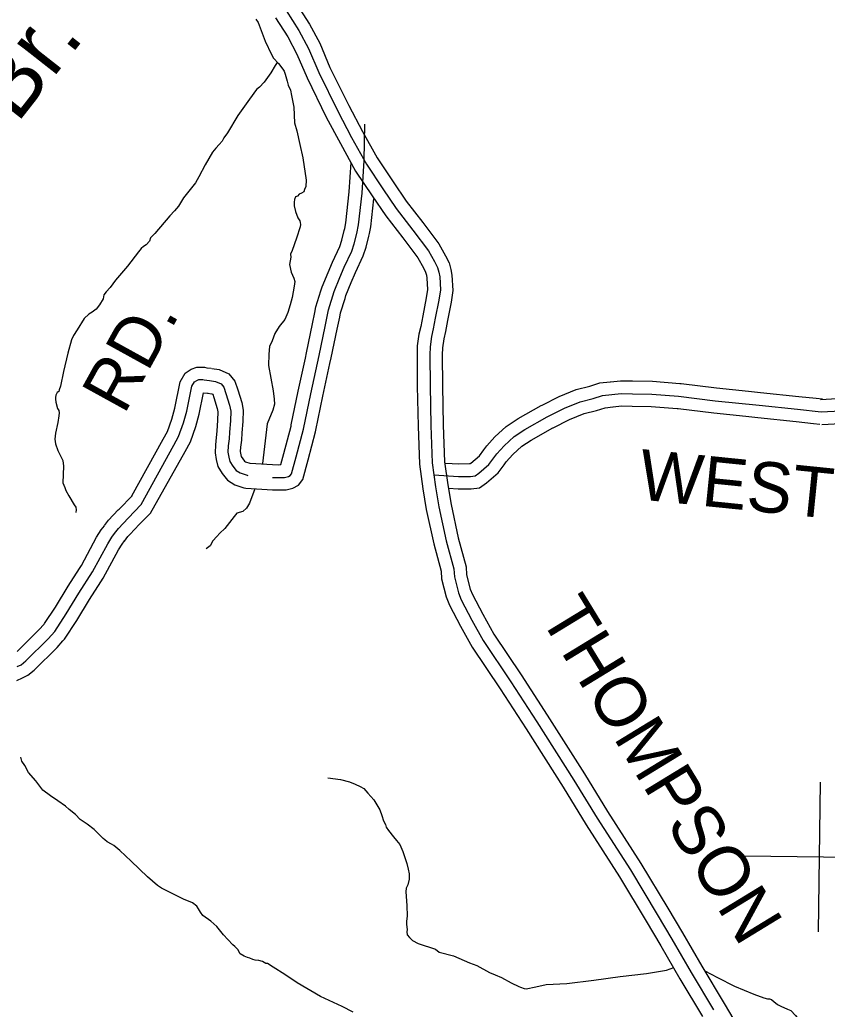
# Model space of a CAD drawing. Extents: x 1551132 to 1791609, y 378168 to 563823.
# Drawn here: x 1590956 to 1596887, y 456263 to 463531 of the extents above; entities that cross this region are included whole.
import ezdxf

# ---------------------------------------------------------------- set-up
doc = ezdxf.new("R2010")
doc.units = 0
for name, color, linetype in [('DESIGN - DRAINAGE - Bridges and Cross Drains Size Text', 7, 'Continuous'), ('DESIGN - ROW - Right-of-Way and Easement Labels', 7, 'Continuous'), ('DESIGN - TRANSPORTATION - Text', 7, 'Continuous'), ('SURVEY - DRAINAGE - Bridge Hydraulic Data - Points - Locators', 7, 'Continuous'), ('SURVEY - PROPERTY - Owners', 7, 'Continuous')]:
    doc.layers.add(name, color=color, linetype=linetype)

msp = doc.modelspace()

# ---------------------------------------------------------------- linework, layer by layer
at = {"layer": 'DESIGN - TRANSPORTATION - Text'}
for points in [[(1592688.593, 463534.484), (1592706.242, 463510.183), (1592758.233, 463373.213), (1592804.823, 463276.377), (1592818.414, 463248.135), (1592855.864, 463209.509), (1592887.279, 463168.966), (1592897.046, 463152.799), (1592904.754, 463132.657), (1592919.987, 463080.356), (1592927.545, 463050.205), (1592945.011, 463013.896), (1592952.419, 462973.736), (1592956.069, 462949.652), (1592969.177, 462889.376), (1592973.485, 462775.181), (1592990.602, 462714.838), (1593013.126, 462614.377), (1593035.676, 462515.916), (1593059.283, 462353.362), (1593056.567, 462305.344), (1593048.233, 462283.452), (1593042, 462267.526), (1593025.842, 462257.768), (1593007.718, 462250.042), (1592995.51, 462236.217), (1592981.41, 462230.434), (1592973.11, 462210.541), (1592970.843, 462192.549), (1592972.427, 462164.498), (1592979.81, 462122.331), (1592999.134, 462075.98), (1593012.809, 462053.737), (1593014.634, 462041.695), (1593018.426, 462027.62), (1593016.159, 462009.636), (1592988.901, 461925.967), (1592957.552, 461836.357), (1592943.161, 461810.548), (1592946.835, 461788.464), (1592938.036, 461734.537), (1592949.202, 461678.302), (1592968.56, 461633.951), (1592976.201, 461609.801), (1592971.668, 461573.833), (1592956.418, 461489.973), (1592941.635, 461438.146), (1592924.769, 461380.345), (1592901.995, 461328.635), (1592861.204, 461277.217), (1592828.421, 461225.666), (1592809.613, 461171.898), (1592791.014, 461132.138), (1592786.147, 461074.153), (1592782.93, 460992.109), (1592799.572, 460899.74), (1592816.18, 460805.38), (1592823.296, 460745.195), (1592826.729, 460707.102), (1592814.071, 460663.243), (1592772.572, 460563.782), (1592738.398, 460270.757)], [(1592845.714, 463217.259), (1592831.989, 463194.042), (1592799.206, 463142.491), (1592750.149, 463073.18), (1592717.575, 463035.638), (1592695.325, 463019.971), (1592642.21, 462946.71), (1592558.404, 462827.882), (1592480.472, 462700.954), (1592453.898, 462663.319), (1592443.539, 462639.452), (1592419.173, 462615.81), (1592394.749, 462588.159), (1592372.299, 462558.475), (1592316.884, 462465.231), (1592271.56, 462377.837), (1592246.869, 462332.169), (1592157.204, 462223.441), (1592122.272, 462161.915), (1592091.756, 462128.347), (1592059.182, 462090.813), (1591947.217, 461962.409), (1591916.701, 461928.85), (1591908.343, 461904.949), (1591883.919, 461877.299), (1591863.736, 461865.598), (1591847.486, 461849.84), (1591827.128, 461826.131), (1591747.522, 461721.244), (1591657.949, 461618.525), (1591619.133, 461565.065), (1591590.65, 461533.473), (1591572.284, 461509.739), (1591567.868, 461481.771), (1591541.177, 461436.137), (1591516.727, 461406.486), (1591488.361, 461382.894), (1591462.145, 461369.293), (1591427.621, 461335.793), (1591376.364, 461252.49), (1591349.756, 461212.864), (1591335.273, 461181.047), (1591309.815, 461083.336), (1591275.782, 460947.707), (1591254.175, 460839.921), (1591245.75, 460812.02), (1591241.575, 460800.078), (1591229.45, 460792.253), (1591221.175, 460774.361), (1591218.909, 460756.377), (1591218.734, 460744.369), (1591220.409, 460722.318), (1591233.725, 460676.059), (1591243.491, 460659.883), (1591245.258, 460643.841), (1591242.933, 460621.849), (1591234.183, 460571.931), (1591217.017, 460494.104), (1591212.367, 460450.128), (1591217.859, 460416.002), (1591235.158, 460367.684), (1591254.566, 460327.333), (1591272.099, 460295.024), (1591277.474, 460252.889), (1591271.632, 460128.836), (1591287.165, 460096.56), (1591292.84, 460074.443), (1591316.256, 460034.034), (1591355.313, 459969.357), (1591367.055, 459951.148), (1591368.755, 459931.098), (1591366.455, 459911.114)], [(1592681.674, 460085.019), (1592642.225, 459981.325), (1592621.659, 459943.599), (1592595.293, 459919.981), (1592549.069, 459906.689), (1592530.702, 459882.947), (1592496.036, 459839.438), (1592461.346, 459793.928), (1592424.83, 459760.46), (1592402.464, 459736.777), (1592373.948, 459703.184), (1592355.406, 459667.433), (1592325.074, 459645.882)], [(1590992.679, 458052.815), (1590971.146, 458085.183), (1590963.588, 458115.333)], [(1593405.188, 456241.169), (1593323.748, 456282.479), (1593164.769, 456357.039), (1592994.164, 456457.816), (1592902.991, 456517.301), (1592817.768, 456572.694), (1592776.136, 456599.37), (1592764.136, 456599.562), (1592738.337, 456613.979), (1592712.413, 456620.387), (1592684.438, 456622.829), (1592666.514, 456629.112), (1592644.656, 456639.463), (1592628.715, 456643.721), (1592604.857, 456654.105), (1592575.083, 456670.588), (1592557.516, 456700.889), (1592535.842, 456723.256), (1592520.042, 456737.515), (1592484.593, 456776.116), (1592453.086, 456810.642), (1592403.962, 456871.477), (1592358.513, 456910.236), (1592301.089, 456951.17), (1592283.44, 456975.479), (1592267.815, 457001.747), (1592256.082, 457019.956), (1592224.424, 457044.473), (1592158.793, 457071.524), (1592075.353, 457112.875), (1592035.637, 457133.517), (1591997.896, 457152.126), (1591968.18, 457172.609), (1591895.074, 457235.819), (1591774.727, 457351.831), (1591691.829, 457429.208), (1591646.347, 457465.958), (1591630.489, 457476.217), (1591598.723, 457492.734), (1591580.923, 457507.026), (1591569.065, 457517.218), (1591553.265, 457531.485), (1591523.7, 457561.978), (1591502.025, 457584.345), (1591450.568, 457623.187), (1591399.061, 457658.03), (1591365.578, 457694.598), (1591318.096, 457731.374), (1591290.447, 457755.832), (1591234.99, 457794.742), (1591181.508, 457831.618), (1591124.084, 457872.56), (1591073.077, 457941.429), (1591019.945, 458002.33), (1590992.679, 458052.815)], [(1593218.635, 457964.039), (1593312.491, 457950.564), (1593378.273, 457933.522), (1593420.047, 457916.846), (1593455.796, 457898.271), (1593483.595, 457883.821), (1593513.128, 457851.328), (1593556.402, 457800.593), (1593572.052, 457776.318), (1593599.351, 457727.842), (1593614.725, 457685.549), (1593628.167, 457647.298), (1593641.758, 457619.055), (1593647.491, 457600.947), (1593665.141, 457576.646), (1593700.473, 457530.036), (1593722.09, 457503.669), (1593735.856, 457487.435), (1593747.656, 457473.243), (1593768.888, 457420.85), (1593797.621, 457334.306), (1593809.004, 457292.08), (1593816.504, 457257.921), (1593815.904, 457217.887), (1593805.279, 457176.002), (1593794.921, 457152.135), (1593790.529, 457126.176), (1593799.046, 457025.932), (1593801.896, 456947.796), (1593797.329, 456909.82), (1593796.971, 456885.803), (1593800.437, 456849.702), (1593798.171, 456831.718), (1593801.846, 456809.634), (1593817.553, 456789.367), (1593841.261, 456768.975), (1593882.952, 456746.299), (1594008.399, 456704.298), (1594036.082, 456681.84), (1594141.762, 456656.164), (1594259.06, 456604.279), (1594312.775, 456583.421), (1594406.065, 456531.911), (1594447.847, 456515.235), (1594493.596, 456496.502), (1594565.052, 456457.351), (1594620.684, 456430.45), (1594634.634, 456426.225), (1594660.492, 456415.816), (1594676.466, 456413.558), (1594746.731, 456428.483), (1594823.021, 456445.317), (1594973.218, 456452.984), (1595171.705, 456477.918), (1595366.184, 456502.919), (1595558.637, 456525.953), (1595707.076, 456549.662), (1595760.116, 456568.863)], [(1595981.944, 456548.012), (1595987.169, 456545.296), (1596080.484, 456495.786), (1596205.606, 456431.768), (1596346.827, 456373.5), (1596420.467, 456346.324), (1596448.341, 456338.882), (1596462.391, 456339.666), (1596478.332, 456335.407), (1596498.074, 456317.082), (1596517.84, 456300.756), (1596525.756, 456294.623), (1596545.647, 456286.306), (1596595.338, 456263.505), (1596619.196, 456253.122), (1596654.67, 456216.529), (1596707.652, 456145.619), (1596742.834, 456089.009), (1596769.834, 456020.507)]]:
    msp.add_lwpolyline(points, dxfattribs=at)
at = {"layer": 'SURVEY - DRAINAGE - Bridge Hydraulic Data - Points - Locators'}
for p, q in [((1596835.875, 457931.457), (1596821.358, 456831.529)), ((1597378.554, 457374.235), (1596278.679, 457388.751))]:
    msp.add_line(p, q, dxfattribs=at)
at = {"layer": 'SURVEY - PROPERTY - Owners'}
for points in [[(1592911.337, 463599.344), (1593006.043, 463452.399), (1593076.892, 463319.679), (1593151.365, 463142.899), (1593290.903, 462859.458), (1593393.217, 462666.412), (1593503.498, 462469.298), (1593621.92, 462290.119), (1593720.643, 462145.132), (1593843.223, 461985.928), (1593957.887, 461834.807), (1594003.177, 461754.347), (1594024.81, 461712.121), (1594034.502, 461676.011), (1594040.235, 461643.944), (1594045.01, 461546.958), (1594034.801, 461471.873), (1594007.902, 461338.544), (1593993.061, 461260.109), (1593980.602, 461204.182), (1593969.978, 461128.23), (1593967.944, 461070.179), (1593969.594, 460842.048), (1593975.152, 460549.807), (1593984.852, 460275.533), (1594009.384, 460101.204), (1594034.125, 459952.883), (1594088.016, 459704.235), (1594144.256, 459497.596), (1594147.764, 459440.003), (1594178.755, 459321.167), (1594198.321, 459270.957), (1594277.028, 459122.153), (1594359.709, 458971.316), (1594563.046, 458669.292), (1594754.441, 458373.384), (1595026.676, 457944.665), (1595196.238, 457666.958), (1595440.899, 457286.515), (1595638.019, 456958.531), (1595746.433, 456777.443), (1595886.305, 456534.029), (1596051.892, 456258.363)], [(1592986.402, 463650.312), (1593084.308, 463498.408), (1593158.865, 463358.73), (1593233.921, 463180.575), (1593371.685, 462900.743), (1593472.882, 462709.805), (1593581.021, 462516.516), (1593697.243, 462340.662), (1593794.124, 462198.375), (1593915.288, 462041.013), (1594033.893, 461884.7), (1594083.092, 461797.29), (1594109.925, 461744.922), (1594123.108, 461695.787), (1594130.549, 461654.203), (1594136.016, 461543.041), (1594124.291, 461456.781), (1594096.925, 461321.144), (1594081.917, 461241.808), (1594069.934, 461188.007), (1594060.467, 461120.339), (1594058.659, 461068.921), (1594060.292, 460843.24), (1594065.825, 460552.274), (1594075.333, 460283.475), (1594099.041, 460114.987), (1594123.24, 459969.967), (1594176.164, 459725.769), (1594234.229, 459512.422), (1594237.762, 459454.345), (1594265.195, 459349.176), (1594280.944, 459308.758), (1594356.892, 459165.163), (1594437.257, 459018.551), (1594638.752, 458719.26), (1594830.806, 458422.335), (1595103.674, 457992.616), (1595273.103, 457715.134), (1595517.931, 457334.424), (1595715.801, 457005.191), (1595824.673, 456823.344), (1595964.511, 456579.988), (1596129.874, 456304.698), (1596295.595, 456022.699)], [(1592833.306, 463546.359), (1592924.687, 463404.572), (1592991.677, 463279.086), (1593065.55, 463103.74), (1593206.93, 462816.541), (1593310.411, 462621.302), (1593422.916, 462420.214), (1593543.622, 462237.584), (1593644.253, 462089.78), (1593768.308, 461928.668), (1593878.88, 461782.939), (1593920.104, 461709.704), (1593936.337, 461678.02), (1593942.395, 461655.453), (1593946.354, 461633.285), (1593950.403, 461551.025), (1593941.779, 461487.565), (1593915.362, 461356.636), (1593900.696, 461279.134), (1593887.746, 461220.991), (1593875.922, 461136.439), (1593873.647, 461071.487), (1593875.313, 460840.806), (1593880.896, 460547.24), (1593890.796, 460267.275), (1593916.187, 460086.87), (1593941.494, 459935.124), (1593996.384, 459681.851), (1594050.733, 459482.188), (1594054.208, 459425.094), (1594088.907, 459292.049), (1594112.44, 459231.664), (1594194.004, 459077.444), (1594279.094, 458922.223), (1594484.347, 458617.349), (1594675.059, 458322.499), (1594946.636, 457894.813), (1595116.34, 457616.881), (1595360.818, 457236.713), (1595557.163, 456910.021), (1595665.102, 456729.734), (1595805.007, 456486.252), (1595970.828, 456210.195)], [(1592812.521, 460169.713), (1592818.996, 460168.68), (1592854.97, 460168.355), (1592900.952, 460169.946), (1592928.977, 460175.697), (1592941.726, 460183.08), (1592951.126, 460195.514), (1592986.15, 460321.284), (1593039.816, 460524.931), (1593093.94, 460784.621), (1593154.255, 461066.262), (1593197.988, 461278.009), (1593216.687, 461363.903), (1593222.987, 461399.87), (1593265.719, 461536.332), (1593306.91, 461637.268), (1593339.518, 461713.029), (1593394.158, 461830.39), (1593412.916, 461886.483), (1593431.258, 461961.718), (1593444.041, 462024.295), (1593469.973, 462258.218), (1593485.965, 462498.233), (1593489.932, 462763.906)], [(1592647.308, 460274.082), (1592853.762, 460262.666), (1592872.128, 460263.299), (1592895.144, 460345.951), (1592948.01, 460546.565), (1592949.826, 460555.29), (1593001.684, 460804.113), (1593053.282, 461045.019), (1593061.982, 461085.67), (1593105.748, 461297.576), (1593124.148, 461382.078), (1593131.173, 461422.188), (1593168.105, 461540.149), (1593176.922, 461568.3), (1593219.946, 461673.728), (1593253.453, 461751.58), (1593306.427, 461865.358), (1593322.243, 461912.65), (1593339.235, 461982.336), (1593342.268, 461997.186), (1593350.801, 462038.954), (1593376.034, 462266.551), (1593390.367, 462481.724), (1593390.542, 462484.365)], [(1592616.767, 460090.803), (1592811.396, 460078.036), (1592856.128, 460077.627), (1592911.71, 460079.552), (1592961.659, 460089.803), (1593003.033, 460113.762), (1593033.882, 460154.563), (1593073.698, 460297.558), (1593128.13, 460504.122), (1593130.93, 460517.572), (1593182.688, 460765.871), (1593234.178, 461006.285), (1593243.02, 461047.595), (1593286.719, 461259.183), (1593305.71, 461346.419), (1593311.31, 461378.403), (1593344.643, 461484.856), (1593351.142, 461505.582), (1593390.567, 461602.192), (1593422.308, 461675.944), (1593478.556, 461796.756), (1593500.139, 461861.308), (1593519.789, 461941.885), (1593523.522, 461960.152), (1593533.738, 462010.195), (1593556.571, 462216.125)], [(1591779.628, 460035.026), (1592008.182, 460449.67), (1592039.798, 460506.963), (1592072.822, 460598.199), (1592093.855, 460677.743), (1592133.771, 460871.273), (1592170.053, 460934.583), (1592215.06, 460964.058), (1592255.435, 460978.817), (1592313.55, 460979.567), (1592328.549, 460975.275), (1592361.049, 460971.484)], [(1592365.89, 460970.784), (1592419.264, 460961.617), (1592490.329, 460930.524), (1592535.97, 460876.815), (1592556.577, 460813.055), (1592585.652, 460721.002), (1592596.068, 460663.592), (1592593.068, 460580.182), (1592587.085, 460495.871), (1592583.701, 460444.22), (1592577.043, 460392.835), (1592575.593, 460360.143), (1592579.293, 460336.676), (1592582.651, 460322.742), (1592593.643, 460305.408), (1592606.226, 460289.649), (1592613.917, 460284.874), (1592646.533, 460274.099)], [(1591848.01, 459969.574), (1592087.638, 460405.919), (1592122.662, 460469.379), (1592159.487, 460571.115), (1592182.186, 460656.967), (1592219.677, 460838.747), (1592237.935, 460870.606), (1592256.018, 460882.448), (1592272.059, 460888.315), (1592301.408, 460888.69), (1592310.708, 460886.031), (1592350.532, 460881.381)], [(1592350.532, 460881.381), (1592393.023, 460874.081), (1592434.78, 460855.814), (1592455.196, 460831.788), (1592470.171, 460785.446), (1592497.429, 460699.152), (1592505.07, 460657.051), (1592502.478, 460585.024), (1592496.587, 460502.047), (1592493.379, 460453.02), (1592486.595, 460400.694), (1592484.57, 460355.034), (1592490.262, 460318.958), (1592497.987, 460286.874), (1592519.686, 460252.657), (1592545.102, 460220.831), (1592575.227, 460202.122), (1592625.059, 460185.663), (1592631.775, 460184.597)], [(1594082.599, 460275.417), (1594180.722, 460270.083), (1594260.087, 460271.183), (1594265.537, 460271.775), (1594269.653, 460274.658), (1594332.019, 460329.335), (1594364.051, 460372.586), (1594386.242, 460402.553), (1594446.383, 460467.13), (1594527.539, 460544.782), (1594617.704, 460602.35), (1594784.992, 460697.595), (1594792.025, 460701.028), (1594918.705, 460763.063), (1595042.594, 460814.406), (1595142.108, 460839.949), (1595216.69, 460863.383), (1595292.88, 460871.666), (1595293.863, 460871.775), (1595367.445, 460879.783), (1595457.593, 460878.967), (1595602.823, 460875.617), (1595803.101, 460859.491), (1595813.251, 460858.266), (1596073.628, 460826.924), (1596308.414, 460803.04), (1596396.579, 460794.065), (1596678.089, 460763.514), (1596805.586, 460750.631), (1596851.485, 460745.989)], [(1591915.058, 459907.531), (1592170.236, 460360.443), (1592208.794, 460430.311), (1592249.576, 460542.964), (1592274.009, 460635.375), (1592306.233, 460791.621), (1592339.599, 460787.721)], [(1592334.566, 460788.446), (1592365.748, 460783.095), (1592372.848, 460779.987), (1592380.356, 460756.745), (1592405.722, 460676.443), (1592410.472, 460650.25), (1592408.306, 460590.057), (1592402.514, 460508.463), (1592399.489, 460462.17), (1592392.573, 460408.861), (1592389.956, 460349.726), (1592397.714, 460300.541), (1592409.98, 460249.59), (1592442.805, 460197.822), (1592481.562, 460149.296), (1592535.011, 460116.103), (1592602.734, 460093.736), (1592616.984, 460091.469)], [(1593997.01, 460189.114), (1594177.889, 460175.739), (1594265.837, 460176.956), (1594299.844, 460180.648), (1594327.985, 460200.407), (1594401.775, 460265.092), (1594458.857, 460342.169), (1594513.531, 460400.879), (1594586.054, 460470.272), (1594666.428, 460521.59), (1594829.091, 460614.193), (1594957.521, 460677.078), (1595072.51, 460724.737), (1595167.983, 460749.238), (1595236.106, 460770.647), (1595304.121, 460778.039), (1595372.136, 460785.439), (1595456.076, 460784.681), (1595597.948, 460781.406), (1595793.676, 460765.647), (1596063.22, 460733.205), (1596386.721, 460700.288), (1596668.264, 460669.737), (1596841.993, 460652.17)], [(1594103.841, 460089.487), (1594175.164, 460084.978), (1594271.37, 460086.312), (1594332.852, 460092.987), (1594384.101, 460128.971), (1594468.882, 460203.29), (1594512.714, 460262.483), (1594528.714, 460284.084), (1594578.13, 460337.144), (1594642.345, 460398.595), (1594713.301, 460443.896), (1594871.514, 460533.966), (1594873.364, 460534.874), (1594994.862, 460594.367), (1595101.292, 460638.477), (1595192.874, 460661.977), (1595254.781, 460681.428), (1595313.004, 460687.761), (1595313.996, 460687.87), (1595376.644, 460694.687), (1595454.618, 460693.978), (1595593.256, 460690.778), (1595784.61, 460675.37), (1595791.143, 460674.586), (1596053.212, 460643.044), (1596289.69, 460618.985), (1596377.237, 460610.077), (1596658.806, 460579.518), (1596786.978, 460566.559), (1596832.868, 460561.918)], [(1596837.252, 460742.756), (1597082.879, 460755.623)], [(1596841.993, 460652.17), (1597079.371, 460664.604)], [(1596846.926, 460558.001), (1597075.721, 460569.993)], [(1591577.816, 459815.211), (1591608.566, 459855.071), (1591679.439, 459930.639), (1591684.764, 459936.306), (1591780.203, 460035.092)], [(1590936.506, 458779.876), (1590966.605, 458793.618), (1591000.813, 458821.327), (1591164.051, 458983.973), (1591212.466, 459037.574), (1591297.489, 459166.894), (1591390.695, 459320.157), (1591489.927, 459475.377), (1591601.574, 459682.508), (1591631.948, 459730.268), (1591652.465, 459757.61), (1591680.447, 459793.878), (1591753.046, 459871.28), (1591848.01, 459969.574)], [(1591724.28, 459702.192), (1591749.596, 459735.009), (1591814.352, 459804.053), (1591818.736, 459808.72), (1591915.058, 459908.197)], [(1590937.697, 458891.545), (1591095.744, 459049.024), (1591135.318, 459092.826), (1591137.635, 459095.401), (1591217.791, 459217.312), (1591310.681, 459370.058), (1591394.829, 459501.678), (1591408.595, 459523.212), (1591520.184, 459730.242), (1591554.342, 459783.944), (1591577.05, 459814.203)], [(1590935.072, 458678.173), (1590975.296, 458697.865), (1591014.746, 458715.882), (1591061.528, 458753.775), (1591229.757, 458921.396), (1591272.623, 458968.839), (1591284.448, 458981.948), (1591374.154, 459118.393), (1591467.669, 459272.155), (1591550.692, 459402.026), (1591568.166, 459429.36), (1591679.864, 459636.59), (1591706.605, 459678.625), (1591725.013, 459703.167)]]:
    msp.add_lwpolyline(points, dxfattribs=at)

# ---------------------------------------------------------------- texts
at = {"layer": 'DESIGN - DRAINAGE - Bridges and Cross Drains Size Text'}
msp.add_text('Br.', height=475.0037, rotation=51.8837917, dxfattribs=at).set_placement((1590935.961, 462763.744))
at = {"layer": 'DESIGN - ROW - Right-of-Way and Easement Labels'}
for s, height, rotation, p in [('RD.', 370.0056, 61.1363083, (1591721.538, 460624.033)), ('WEST', 369.9914, 354.1908222, (1595490.773, 460009.721)), ('THOMPSON', 370.0045, 301.408025, (1594767.299, 459151.796))]:
    msp.add_text(s, height=height, rotation=rotation, dxfattribs=at).set_placement(p)

doc.saveas('drawing.dxf')
